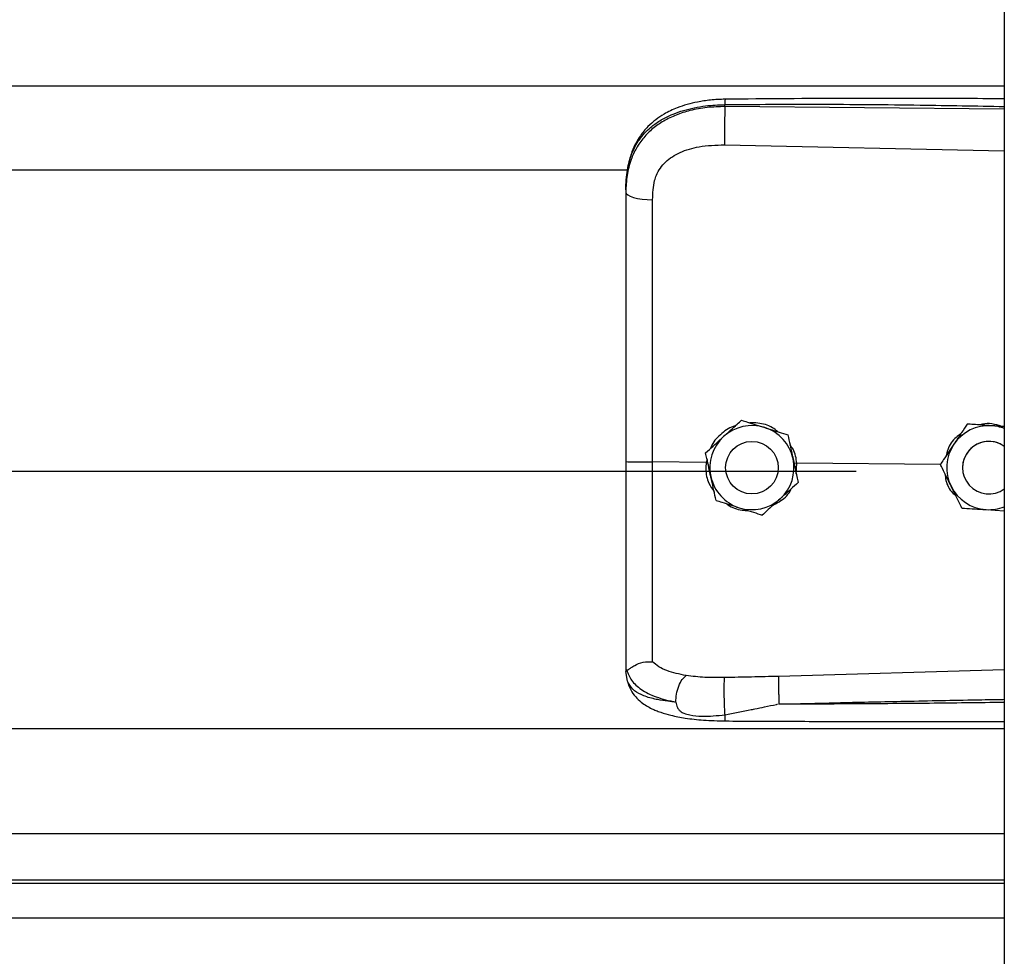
# Model space of a CAD drawing. Header units: inches. Extents: x 170 to 284, y 215 to 248.
# Tile 761 of 1056: x 230.996 to 231.196, y 223.769 to 223.959. Entities that reach past the tile are written whole.
import ezdxf

# ---------------------------------------------------------------- set-up
doc = ezdxf.new("R2010")
doc.units = ezdxf.units.IN
doc.header["$LTSCALE"] = 0.25
doc.header["$MEASUREMENT"] = 0
doc.layers.add('RH TOP OF HOOD', color=7, linetype='Continuous')

msp = doc.modelspace()

# ---------------------------------------------------------------- linework, layer by layer
at = {"layer": 'RH TOP OF HOOD'}
for p, q in [((231.1959333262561, 224.3332527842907), (231.195933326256, 220.1328032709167)), ((227.163613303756, 223.9459768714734), (231.1959333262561, 223.9459768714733)), ((231.1390860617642, 223.9417652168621), (231.1390860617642, 223.9421765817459)), ((231.195933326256, 223.9412285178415), (231.1390860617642, 223.9417652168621)), ((231.1389900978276, 223.9339763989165), (231.195933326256, 223.9327668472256)), ((227.2401614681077, 223.9289012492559), (231.119382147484, 223.9289012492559)), ((231.118890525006, 223.9248419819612), (231.118890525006, 223.92435366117)), ((231.142461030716, 223.8779100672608), (231.142461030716, 223.8779084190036)), ((231.1884045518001, 223.8771136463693), (231.1884045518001, 223.8771152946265)), ((231.1894534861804, 223.8770474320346), (231.1884045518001, 223.8771152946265)), ((231.1518791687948, 223.8749094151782), (231.1518791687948, 223.874907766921)), ((231.1351533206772, 223.8712540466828), (231.1351533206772, 223.8712523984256)), ((231.135447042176, 223.8699083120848), (231.1352617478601, 223.8693187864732)), ((231.1352617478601, 223.8693187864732), (231.1243481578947, 223.8694232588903)), ((231.1352617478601, 223.8693187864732), (231.1352639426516, 223.8693186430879)), ((231.1392212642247, 223.8682515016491), (231.1392212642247, 223.8682507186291)), ((231.1499216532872, 223.8682507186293), (231.1499216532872, 223.8682515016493)), ((231.1536994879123, 223.8691421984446), (231.1531514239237, 223.8690881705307)), ((231.1536023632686, 223.867024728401), (231.1536994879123, 223.8691421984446)), ((231.1536994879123, 223.8691421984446), (231.153701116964, 223.8691422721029)), ((231.1829331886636, 223.8688624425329), (231.153701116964, 223.8691422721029)), ((231.1829192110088, 223.8688907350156), (231.1829192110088, 223.8688923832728)), ((231.1874329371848, 223.8682515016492), (231.1874329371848, 223.8682507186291)), ((227.193781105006, 223.8675087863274), (231.165765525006, 223.8675087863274)), ((231.1539895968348, 223.8652527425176), (231.1539895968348, 223.8652510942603)), ((231.1922297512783, 223.8597090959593), (231.195933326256, 223.8594693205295)), ((231.118890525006, 223.8273005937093), (231.118890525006, 223.8267717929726)), ((231.1192302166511, 223.8247866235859), (231.118890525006, 223.8267717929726)), ((231.195933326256, 223.8270951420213), (231.1499976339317, 223.8257633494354)), ((227.163613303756, 223.815123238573), (231.1959333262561, 223.815123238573)), ((227.163613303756, 223.7937442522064), (231.1959333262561, 223.7937442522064)), ((231.1959333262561, 223.7842589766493), (227.163613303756, 223.7842589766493)), ((227.163613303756, 223.7836196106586), (231.1959333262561, 223.7836196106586)), ((227.163613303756, 223.7766014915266), (231.1959333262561, 223.7766014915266))]:
    msp.add_line(p, q, dxfattribs=at)
at = {"layer": 'RH TOP OF HOOD', "flags": 128}
msp.add_lwpolyline([(231.118890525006, 223.92435366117), (231.1189944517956, 223.9240579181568), (231.1193024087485, 223.9237730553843), (231.119803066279, 223.9235095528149), (231.1204780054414, 223.9232771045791), (231.121302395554, 223.9230842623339), (231.1222459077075, 223.9229381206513), (231.1232738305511, 223.9228440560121), (231.124348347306, 223.9228055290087)], dxfattribs=at)
at = {"layer": 'RH TOP OF HOOD'}
msp.add_circle((231.1445714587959, 223.8682507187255), 0.005350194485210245, dxfattribs=at)
for centre, radius, start, end in [((231.1445714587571, 223.8682515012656), 0.00856031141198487, 72.32793711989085, 132.3279357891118), ((231.1445714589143, 223.8682515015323), 0.008560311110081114, 12.32793744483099, 72.32793758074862), ((231.192783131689, 223.8682515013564), 0.008560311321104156, 86.29353550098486, 146.2935346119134), ((231.1927831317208, 223.8682515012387), 0.008560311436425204, 68.40767565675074, 86.2935357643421), ((231.1445714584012, 223.8682515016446), 0.008560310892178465, 132.3279357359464, 192.3279369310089), ((231.192783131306, 223.8682515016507), 0.008560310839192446, 146.2935348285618, 206.2935362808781), ((231.1927831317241, 223.8682515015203), 0.005350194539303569, 53.92810144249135, 179.9999986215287), ((231.1927831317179, 223.8682507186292), 0.00535019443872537, 53.92810057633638, 306.07189942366), ((231.1445714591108, 223.8682515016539), 0.008560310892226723, 312.3279357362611, 12.32793693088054), ((231.1445714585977, 223.8682515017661), 0.008560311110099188, 192.3279374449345, 252.327937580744), ((231.1927831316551, 223.8682515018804), 0.008560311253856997, 206.293536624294, 266.2935360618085), ((231.1445714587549, 223.8682515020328), 0.00856031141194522, 252.3279371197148, 312.3279357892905), ((231.1927831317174, 223.868251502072), 0.008560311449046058, 266.2935357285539, 291.5923243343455)]:
    msp.add_arc(centre, radius, start, end, dxfattribs=at)
for points, knots in [([(231.118890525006, 223.9248419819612), (231.118953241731, 223.9261984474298), (231.1190716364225, 223.9287591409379), (231.1200411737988, 223.9322501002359), (231.1213304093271, 223.934662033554), (231.1226942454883, 223.9363647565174), (231.1237772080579, 223.9374081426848), (231.1248361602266, 223.9382366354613), (231.1258256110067, 223.9388965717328), (231.1270599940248, 223.9395916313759), (231.1286540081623, 223.9403173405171), (231.1313177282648, 223.9412253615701), (231.1348528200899, 223.9419852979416), (231.1377593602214, 223.9421166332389), (231.1390860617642, 223.9421765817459)], [0, 0, 0, 0, 0.1307156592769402, 0.2467609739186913, 0.3577928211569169, 0.4170971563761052, 0.4791482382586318, 0.5177152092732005, 0.5590896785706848, 0.6032945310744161, 0.663348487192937, 0.7353692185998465, 0.8792082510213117, 1, 1, 1, 1]), ([(231.1390860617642, 223.9417652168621), (231.1378701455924, 223.9417319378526), (231.135438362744, 223.9416653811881), (231.1320975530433, 223.9410435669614), (231.1291397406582, 223.9401013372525), (231.1265971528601, 223.93888366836), (231.1243656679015, 223.9373382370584), (231.1224940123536, 223.9354970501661), (231.121013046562, 223.9333667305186), (231.1198374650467, 223.9307975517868), (231.1190446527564, 223.9277456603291), (231.1189419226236, 223.9254848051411), (231.118890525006, 223.92435366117)], [0, 0, 0, 0, 0.1111703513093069, 0.2223361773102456, 0.3162781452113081, 0.4102081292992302, 0.5024030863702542, 0.5945790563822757, 0.6845432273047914, 0.7745043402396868, 0.8871807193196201, 0.9999999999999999, 0.9999999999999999, 0.9999999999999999, 0.9999999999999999]), ([(231.1391046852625, 223.9432686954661), (231.1381060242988, 223.9432301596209), (231.1362142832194, 223.9431571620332), (231.1329052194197, 223.9426287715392), (231.1296777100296, 223.9417347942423), (231.126930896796, 223.9404305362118), (231.1249450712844, 223.9391078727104), (231.123303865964, 223.9376624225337), (231.1219887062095, 223.9360742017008), (231.1209135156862, 223.9343215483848), (231.1200562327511, 223.932411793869), (231.1193113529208, 223.929893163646), (231.1190959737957, 223.9279555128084), (231.1189769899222, 223.9268850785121)], [0, 0, 0, 0, 0.0977474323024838, 0.1851607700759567, 0.330612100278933, 0.436467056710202, 0.5083182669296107, 0.5850061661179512, 0.6719760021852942, 0.7307948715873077, 0.8036787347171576, 0.8915444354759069, 1, 1, 1, 1]), ([(231.1390860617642, 223.9417652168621), (231.1390643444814, 223.9411893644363), (231.1390192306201, 223.9399931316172), (231.1389782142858, 223.9377680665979), (231.1389649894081, 223.9355906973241), (231.1389819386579, 223.934500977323), (231.1389900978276, 223.9339763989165)], [0, 0, 0, 0, 0.2406941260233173, 0.4999999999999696, 0.7593058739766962, 1, 1, 1, 1]), ([(231.139104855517, 223.943252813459), (231.1391036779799, 223.9432568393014), (231.139099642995, 223.9432706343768), (231.1390944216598, 223.9431557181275), (231.1390878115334, 223.9428629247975), (231.1390867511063, 223.9424469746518), (231.1390860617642, 223.9421765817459)], [0, 0, 0, 0, 0.09787641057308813, 0.3353863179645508, 0.5679606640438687, 1, 1, 1, 1]), ([(231.1390860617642, 223.9421765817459), (231.1453919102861, 223.9422159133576), (231.1586309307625, 223.9422984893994), (231.1775805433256, 223.9421173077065), (231.1902210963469, 223.9418963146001), (231.195933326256, 223.9417964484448)], [0, 0, 0, 0, 0.3326703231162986, 0.6984356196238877, 1, 1, 1, 1]), ([(231.195933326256, 223.9433516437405), (231.1930341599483, 223.9433663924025), (231.1824062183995, 223.9434204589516), (231.1634627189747, 223.9434571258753), (231.1474194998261, 223.9433330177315), (231.1391046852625, 223.9432686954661)], [0, 0, 0, 0, 0.1530455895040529, 0.5610439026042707, 0.9999999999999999, 0.9999999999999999, 0.9999999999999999, 0.9999999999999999]), ([(231.1247739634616, 223.9267388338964), (231.1247739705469, 223.926738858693), (231.1248765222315, 223.9270977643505), (231.1253717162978, 223.9285039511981), (231.1269077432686, 223.9307066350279), (231.1299747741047, 223.9326098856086), (231.1340909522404, 223.9338215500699), (231.1372437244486, 223.9339212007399), (231.1389900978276, 223.9339763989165)], [0, 0, 0, 0, 4.497367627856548e-06, 0.06509473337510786, 0.261670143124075, 0.475310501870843, 0.7093656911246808, 1, 1, 1, 1]), ([(231.124348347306, 223.9228055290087), (231.1244183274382, 223.9241301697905), (231.1244883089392, 223.9254548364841), (231.1247739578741, 223.9267388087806), (231.1247739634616, 223.9267388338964)], [0, 0, 0, 0, 0.9999804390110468, 0.9999999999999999, 0.9999999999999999, 0.9999999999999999, 0.9999999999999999]), ([(231.118890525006, 223.92435366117), (231.118890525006, 223.9207234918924), (231.118890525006, 223.9134525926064), (231.118890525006, 223.9023718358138), (231.118890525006, 223.8911892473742), (231.118890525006, 223.8802205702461), (231.118890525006, 223.8729727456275), (231.118890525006, 223.8694929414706)], [0, 0, 0, 0, 0.2027568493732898, 0.4061035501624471, 0.6088604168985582, 0.8122072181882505, 1, 1, 1, 1]), ([(231.1243481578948, 223.8694232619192), (231.1243481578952, 223.8694232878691), (231.1243482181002, 223.8728096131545), (231.1243483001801, 223.8798563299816), (231.12434834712, 223.8905295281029), (231.1243483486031, 223.9014055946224), (231.1243483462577, 223.9121929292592), (231.1243483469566, 223.9192679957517), (231.124348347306, 223.9228055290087)], [0, 0, 0, 0, 1.439079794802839e-06, 0.1877923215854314, 0.3908439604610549, 0.59389561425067, 0.7969478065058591, 1, 1, 1, 1]), ([(231.1388071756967, 223.8745823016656), (231.1397477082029, 223.8754389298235), (231.1410021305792, 223.8765814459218), (231.1421690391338, 223.8776441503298), (231.142461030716, 223.8779100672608)], [0, 0, 0, 0, 0.7497733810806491, 1, 1, 1, 1]), ([(231.1388071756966, 223.8745801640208), (231.1397477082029, 223.8754368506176), (231.1410021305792, 223.8765794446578), (231.1421690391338, 223.8776424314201), (231.142461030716, 223.8779084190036)], [0, 0, 0, 0, 0.7497733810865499, 1, 1, 1, 1]), ([(231.142461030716, 223.8779100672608), (231.1428587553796, 223.8777833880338), (231.1443635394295, 223.8773040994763), (231.1459805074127, 223.8767889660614), (231.1471700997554, 223.8764099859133)], [0, 0, 0, 0, 0.264306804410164, 0.9999999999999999, 0.9999999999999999, 0.9999999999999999, 0.9999999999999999]), ([(231.142461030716, 223.8779084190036), (231.1428587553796, 223.8777816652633), (231.1443635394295, 223.8773020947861), (231.1459805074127, 223.876786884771), (231.1471700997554, 223.8764078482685)], [0, 0, 0, 0, 0.2643068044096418, 1, 1, 1, 1]), ([(231.1411817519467, 223.8767449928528), (231.1410465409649, 223.8767148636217), (231.1398947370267, 223.8764582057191), (231.1381374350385, 223.8749994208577), (231.136518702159, 223.8733897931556), (231.1361908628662, 223.8722814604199), (231.1361575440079, 223.8721688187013)], [0, 0, 0, 0, 0.05931474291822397, 0.5052766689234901, 0.9497204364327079, 1, 1, 1, 1]), ([(231.1498315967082, 223.8755619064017), (231.1494748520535, 223.8758519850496), (231.1483112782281, 223.8767981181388), (231.1462597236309, 223.877365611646), (231.1446901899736, 223.8773694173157), (231.1441542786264, 223.8773707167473)], [0, 0, 0, 0, 0.2255168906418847, 0.7355556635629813, 1, 1, 1, 1]), ([(231.1471700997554, 223.8764099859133), (231.1473564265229, 223.8763506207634), (231.1488137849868, 223.87588629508), (231.1504118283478, 223.8753770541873), (231.1517362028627, 223.8749549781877), (231.1518791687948, 223.8749094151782)], [0, 0, 0, 0, 0.1156468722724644, 0.90453427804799, 1, 1, 1, 1]), ([(231.1471700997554, 223.8764078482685), (231.1473564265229, 223.8763484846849), (231.1488137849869, 223.8758841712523), (231.1504118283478, 223.8753751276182), (231.1517362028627, 223.874953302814), (231.1518791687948, 223.874907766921)], [0, 0, 0, 0, 0.1156468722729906, 0.9045342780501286, 1, 1, 1, 1]), ([(231.1884045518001, 223.8771152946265), (231.1880247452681, 223.8765459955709), (231.1872561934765, 223.8753939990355), (231.1863200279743, 223.8739906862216), (231.1857840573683, 223.8731872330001), (231.1856618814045, 223.8730040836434)], [0, 0, 0, 0, 0.4299704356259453, 0.8700602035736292, 0.9999999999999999, 0.9999999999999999, 0.9999999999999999, 0.9999999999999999]), ([(231.1884045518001, 223.8771136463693), (231.1880247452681, 223.8765442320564), (231.1872561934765, 223.8753920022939), (231.1863200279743, 223.8739885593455), (231.1857840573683, 223.8731850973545), (231.1856618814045, 223.8730019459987)], [0, 0, 0, 0, 0.429970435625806, 0.8700602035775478, 0.9999999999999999, 0.9999999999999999, 0.9999999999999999, 0.9999999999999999]), ([(231.1933365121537, 223.8767939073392), (231.192066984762, 223.8768761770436), (231.1903737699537, 223.8769859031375), (231.1887986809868, 223.8770880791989), (231.1884045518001, 223.8771136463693)], [0, 0, 0, 0, 0.749773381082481, 1, 1, 1, 1]), ([(231.1954080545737, 223.8766617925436), (231.1947471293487, 223.8768618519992), (231.1934767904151, 223.8772463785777), (231.1919135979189, 223.8772712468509), (231.1911336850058, 223.8770091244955), (231.1909578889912, 223.8769500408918)], [0, 0, 0, 0, 0.4565421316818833, 0.8775020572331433, 0.9999999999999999, 0.9999999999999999, 0.9999999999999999, 0.9999999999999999]), ([(231.195933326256, 223.8766257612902), (231.1952903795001, 223.8766673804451), (231.1944315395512, 223.8767229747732), (231.1935564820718, 223.8767796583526), (231.1933365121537, 223.8767939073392)], [0, 0, 0, 0, 0.7486223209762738, 1, 1, 1, 1]), ([(231.1351533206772, 223.8712540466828), (231.1356593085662, 223.8717149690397), (231.1366831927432, 223.8726476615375), (231.1379303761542, 223.8737836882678), (231.1386444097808, 223.8744340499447), (231.1388071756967, 223.8745823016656)], [0, 0, 0, 0, 0.4299704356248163, 0.870060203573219, 0.9999999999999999, 0.9999999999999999, 0.9999999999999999, 0.9999999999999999]), ([(231.1351533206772, 223.8712523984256), (231.1356593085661, 223.8717132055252), (231.1366831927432, 223.872645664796), (231.1379303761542, 223.8737815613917), (231.1386444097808, 223.874431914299), (231.1388071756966, 223.8745801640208)], [0, 0, 0, 0, 0.4299704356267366, 0.8700602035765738, 1, 1, 1, 1]), ([(231.1518791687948, 223.8749094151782), (231.1520252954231, 223.8742408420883), (231.1523209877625, 223.872887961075), (231.1526811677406, 223.871239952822), (231.1528873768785, 223.8702964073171), (231.1529343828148, 223.8700813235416)], [0, 0, 0, 0, 0.4299704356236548, 0.870060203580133, 0.9999999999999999, 0.9999999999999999, 0.9999999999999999, 0.9999999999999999]), ([(231.1518791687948, 223.874907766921), (231.1520252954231, 223.8742390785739), (231.1523209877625, 223.8728859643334), (231.1526811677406, 223.8712378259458), (231.1528873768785, 223.8702942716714), (231.1529343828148, 223.8700791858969)], [0, 0, 0, 0, 0.4299704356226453, 0.8700602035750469, 0.9999999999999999, 0.9999999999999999, 0.9999999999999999, 0.9999999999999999]), ([(231.1870625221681, 223.8751036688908), (231.1867429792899, 223.8748856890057), (231.1855895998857, 223.8740988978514), (231.1844962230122, 223.8724982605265), (231.1841983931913, 223.8710935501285), (231.1841102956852, 223.8706780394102)], [0, 0, 0, 0, 0.2125142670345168, 0.7670631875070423, 1, 1, 1, 1]), ([(231.153701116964, 223.8691422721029), (231.1537011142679, 223.8691422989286), (231.1536030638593, 223.8701178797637), (231.153343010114, 223.8715100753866), (231.1525385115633, 223.8725994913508), (231.1523190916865, 223.8728966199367)], [0, 0, 0, 0, 1.999769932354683e-05, 0.7272642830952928, 1, 1, 1, 1]), ([(231.1856618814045, 223.8730040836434), (231.1849558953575, 223.8719457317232), (231.1840142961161, 223.870534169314), (231.1831383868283, 223.8692209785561), (231.1829192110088, 223.8688923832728)], [0, 0, 0, 0, 0.7497733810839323, 1, 1, 1, 1]), ([(231.1856618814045, 223.8730019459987), (231.1849558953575, 223.8719436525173), (231.184014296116, 223.8705321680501), (231.1831383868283, 223.8692192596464), (231.1829192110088, 223.8688907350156)], [0, 0, 0, 0, 0.7497733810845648, 1, 1, 1, 1]), ([(231.1362085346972, 223.8664238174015), (231.1359369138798, 223.8676667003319), (231.1355746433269, 223.8693243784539), (231.1352376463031, 223.8708665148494), (231.1351533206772, 223.8712523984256)], [0, 0, 0, 0, 0.7497733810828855, 0.9999999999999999, 0.9999999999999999, 0.9999999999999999, 0.9999999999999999]), ([(231.1529343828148, 223.8700813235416), (231.1532060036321, 223.8688384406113), (231.1535682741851, 223.8671807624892), (231.1539052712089, 223.8656386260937), (231.1539895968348, 223.8652527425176)], [0, 0, 0, 0, 0.7497733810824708, 1, 1, 1, 1]), ([(231.1529343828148, 223.8700791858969), (231.1532060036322, 223.8688363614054), (231.1535682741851, 223.8671787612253), (231.1539052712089, 223.865636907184), (231.1539895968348, 223.8652510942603)], [0, 0, 0, 0, 0.7497733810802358, 1, 1, 1, 1]), ([(231.118890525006, 223.8694929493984), (231.118890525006, 223.8664556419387), (231.118890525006, 223.8602802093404), (231.118890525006, 223.8514932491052), (231.118890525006, 223.8433266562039), (231.118890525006, 223.8367466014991), (231.118890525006, 223.8313619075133), (231.118890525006, 223.8286613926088), (231.118890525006, 223.8273005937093)], [0, 0, 0, 0, 0.1870908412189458, 0.3803918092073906, 0.5558755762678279, 0.7364481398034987, 0.8671952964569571, 1, 1, 1, 1]), ([(231.1243483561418, 223.8287326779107), (231.1243483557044, 223.8289953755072), (231.1243483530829, 223.8305698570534), (231.1243483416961, 223.8340012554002), (231.1243482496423, 223.8396025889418), (231.1243479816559, 223.8460424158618), (231.1243476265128, 223.8532684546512), (231.1243473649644, 223.8611432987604), (231.1243474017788, 223.8666712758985), (231.1243474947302, 223.8694232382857), (231.1243474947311, 223.8694232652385)], [0, 0, 0, 0, 0.03155846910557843, 0.1891461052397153, 0.3467338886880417, 0.50432776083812, 0.6619226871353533, 0.8309600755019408, 0.9999983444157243, 1, 1, 1, 1]), ([(231.1352639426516, 223.8693186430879), (231.1352301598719, 223.8688648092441), (231.1351234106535, 223.8674307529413), (231.1355400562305, 223.8652682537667), (231.1364915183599, 223.8639118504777), (231.1368779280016, 223.8633609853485)], [0, 0, 0, 0, 0.2156616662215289, 0.6814629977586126, 1, 1, 1, 1]), ([(231.1851085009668, 223.8644595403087), (231.185021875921, 223.8646348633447), (231.1843443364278, 223.8660061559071), (231.1836013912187, 223.8675099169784), (231.1829856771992, 223.868756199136), (231.1829192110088, 223.8688907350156)], [0, 0, 0, 0, 0.1156468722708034, 0.9045342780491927, 1, 1, 1, 1]), ([(231.1372637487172, 223.861595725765), (231.1371176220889, 223.8622642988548), (231.1368219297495, 223.8636171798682), (231.1364617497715, 223.8652651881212), (231.1362555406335, 223.8662087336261), (231.1362085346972, 223.8664238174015)], [0, 0, 0, 0, 0.4299704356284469, 0.8700602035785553, 0.9999999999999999, 0.9999999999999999, 0.9999999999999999, 0.9999999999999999]), ([(231.1838551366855, 223.866996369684), (231.1839036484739, 223.8665344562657), (231.1840502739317, 223.8651383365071), (231.1848959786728, 223.8635418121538), (231.185830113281, 223.8627333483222), (231.1860595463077, 223.8625347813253)], [0, 0, 0, 0, 0.2716700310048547, 0.8211147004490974, 0.9999999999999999, 0.9999999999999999, 0.9999999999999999, 0.9999999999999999]), ([(231.1489787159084, 223.8606869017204), (231.1494874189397, 223.8609489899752), (231.150893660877, 223.8616734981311), (231.1521341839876, 223.8629049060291), (231.1525134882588, 223.8638846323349), (231.1525265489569, 223.8639183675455)], [0, 0, 0, 0, 0.3536960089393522, 0.9777456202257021, 1, 1, 1, 1]), ([(231.1539895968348, 223.8652510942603), (231.1534836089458, 223.8647901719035), (231.1524597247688, 223.8638574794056), (231.1512125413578, 223.8627214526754), (231.1504985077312, 223.8620710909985), (231.1503357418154, 223.8619228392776)], [0, 0, 0, 0, 0.4299704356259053, 0.8700602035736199, 0.9999999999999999, 0.9999999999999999, 0.9999999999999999, 0.9999999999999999]), ([(231.1872977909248, 223.8600288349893), (231.1871128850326, 223.8604030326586), (231.1864132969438, 223.8618188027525), (231.1856615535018, 223.8633402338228), (231.1851085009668, 223.8644595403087)], [0, 0, 0, 0, 0.2643068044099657, 1, 1, 1, 1]), ([(231.1503357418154, 223.8619228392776), (231.149395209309, 223.8610662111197), (231.1481407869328, 223.8599236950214), (231.1469738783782, 223.8588609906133), (231.146681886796, 223.8585950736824)], [0, 0, 0, 0, 0.749773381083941, 0.9999999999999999, 0.9999999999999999, 0.9999999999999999, 0.9999999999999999]), ([(231.1372637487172, 223.861595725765), (231.1376614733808, 223.8614689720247), (231.1391662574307, 223.8609894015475), (231.1407832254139, 223.8604741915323), (231.1419728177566, 223.8600951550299)], [0, 0, 0, 0, 0.2643068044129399, 1, 1, 1, 1]), ([(231.1394223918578, 223.8609078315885), (231.1395017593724, 223.8608411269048), (231.1403748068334, 223.8601073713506), (231.1419449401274, 223.8596282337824), (231.1433794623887, 223.8595437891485), (231.1437770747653, 223.8595203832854)], [0, 0, 0, 0, 0.0674096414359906, 0.7415101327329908, 1, 1, 1, 1]), ([(231.1419728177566, 223.8600951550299), (231.1421591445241, 223.8600357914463), (231.143616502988, 223.8595714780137), (231.145214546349, 223.8590624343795), (231.1465389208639, 223.8586406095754), (231.146681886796, 223.8585950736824)], [0, 0, 0, 0, 0.1156468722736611, 0.9045342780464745, 0.9999999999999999, 0.9999999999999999, 0.9999999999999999, 0.9999999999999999]), ([(231.1872977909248, 223.8600288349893), (231.187980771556, 223.8599845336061), (231.1893628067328, 223.8598948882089), (231.1910462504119, 223.8597857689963), (231.192010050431, 223.8597233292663), (231.1922297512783, 223.8597090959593)], [0, 0, 0, 0, 0.4299704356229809, 0.8700602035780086, 1, 1, 1, 1]), ([(231.1190875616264, 223.8270502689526), (231.1191366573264, 223.8270417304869), (231.1192374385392, 223.8270242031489), (231.1195291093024, 223.8272104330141), (231.1199945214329, 223.8275412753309), (231.1208707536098, 223.8281213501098), (231.1223499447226, 223.8287394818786), (231.1236907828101, 223.8287355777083), (231.124348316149, 223.828733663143)], [0, 0, 0, 0, 0.1136768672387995, 0.2333502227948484, 0.3620694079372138, 0.5019163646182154, 0.7557448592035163, 1, 1, 1, 1]), ([(231.1311825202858, 223.8259086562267), (231.1298089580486, 223.8261965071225), (231.1277245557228, 223.8266333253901), (231.1255487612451, 223.8276740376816), (231.1247497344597, 223.8283793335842), (231.1243483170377, 223.8287336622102)], [0, 0, 0, 0, 0.4901989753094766, 0.743884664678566, 1, 1, 1, 1]), ([(231.118890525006, 223.8273005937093), (231.1188905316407, 223.8272993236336), (231.118890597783, 223.8272866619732), (231.1188977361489, 223.827182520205), (231.1189961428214, 223.8271041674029), (231.1190838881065, 223.8270343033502)], [0, 0, 0, 0, 0.01193493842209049, 0.1189819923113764, 1, 1, 1, 1]), ([(231.1190833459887, 223.8270500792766), (231.1193589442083, 223.8263280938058), (231.1199250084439, 223.8248451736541), (231.121977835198, 223.8230118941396), (231.1249660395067, 223.8214538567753), (231.1276931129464, 223.820830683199), (231.1290929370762, 223.8205108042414)], [0, 0, 0, 0, 0.2305257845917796, 0.4734878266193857, 0.7297379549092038, 1, 1, 1, 1]), ([(231.1290929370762, 223.8205108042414), (231.1291179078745, 223.8210410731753), (231.1291697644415, 223.8221422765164), (231.1296456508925, 223.8238041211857), (231.1303497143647, 223.8251903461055), (231.130911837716, 223.8256751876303), (231.1311825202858, 223.8259086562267)], [0, 0, 0, 0, 0.2407679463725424, 0.5000000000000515, 0.7592320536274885, 1, 1, 1, 1]), ([(231.1390119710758, 223.8255012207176), (231.1376599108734, 223.8254939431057), (231.134957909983, 223.8254793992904), (231.1324512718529, 223.8257638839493), (231.1311989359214, 223.8259060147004)], [0, 0, 0, 0, 0.5003922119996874, 1, 1, 1, 1]), ([(231.1499976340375, 223.8257633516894), (231.1481664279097, 223.8257153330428), (231.1445038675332, 223.8256192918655), (231.1408426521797, 223.8255405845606), (231.1390119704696, 223.8255012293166)], [0, 0, 0, 0, 0.4999797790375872, 1, 1, 1, 1]), ([(231.1499974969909, 223.8257633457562), (231.1499900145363, 223.8255245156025), (231.1499785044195, 223.8251571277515), (231.1499797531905, 223.8242952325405), (231.1499871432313, 223.8235204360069), (231.1500015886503, 223.8226599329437), (231.1500273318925, 223.8215004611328), (231.1500550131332, 223.8206570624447), (231.1500730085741, 223.8201087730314)], [0, 0, 0, 0, 0.2394508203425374, 0.3683426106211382, 0.4999696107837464, 0.6316010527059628, 0.7605056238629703, 0.9999999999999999, 0.9999999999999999, 0.9999999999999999, 0.9999999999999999]), ([(231.1290918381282, 223.8205090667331), (231.1285455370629, 223.8205661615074), (231.1272405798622, 223.8207025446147), (231.1258418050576, 223.8209306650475), (231.1248868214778, 223.8211245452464), (231.1236534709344, 223.8214023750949), (231.1219671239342, 223.8219685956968), (231.1201473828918, 223.8230940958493), (231.1195418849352, 223.8242114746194), (231.1192302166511, 223.8247866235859)], [0, 0, 0, 0, 0.1091879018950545, 0.2608187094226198, 0.3077983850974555, 0.3355235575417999, 0.5627886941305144, 0.7749539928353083, 0.9999999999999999, 0.9999999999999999, 0.9999999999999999, 0.9999999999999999]), ([(231.1192471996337, 223.8247405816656), (231.1194361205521, 223.8241536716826), (231.1197908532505, 223.8230516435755), (231.1208039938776, 223.821633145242), (231.1219330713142, 223.8205571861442), (231.123080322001, 223.8197603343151), (231.1241275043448, 223.8192039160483), (231.1250704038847, 223.8187917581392), (231.1263158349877, 223.8183253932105), (231.1282607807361, 223.8177648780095), (231.1311398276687, 223.8172033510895), (231.13487347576, 223.8167810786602), (231.1376548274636, 223.8167136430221), (231.1391430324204, 223.816677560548)], [0, 0, 0, 0, 0.098431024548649, 0.1848217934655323, 0.2573083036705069, 0.3158871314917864, 0.3722739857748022, 0.4121400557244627, 0.4615923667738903, 0.5575876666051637, 0.6828759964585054, 0.8303179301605, 1, 1, 1, 1]), ([(231.1390973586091, 223.81793073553), (231.139081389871, 223.8181713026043), (231.13904770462, 223.8186787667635), (231.1390028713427, 223.8196888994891), (231.1389658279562, 223.8208763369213), (231.138943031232, 223.8221482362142), (231.138937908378, 223.8233517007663), (231.138950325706, 223.824347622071), (231.1389754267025, 223.8250869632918), (231.1390002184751, 223.8253679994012), (231.1390119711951, 223.8255012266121)], [0, 0, 0, 0, 0.1098512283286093, 0.2317256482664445, 0.3631776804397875, 0.500000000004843, 0.63682231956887, 0.7682743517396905, 0.8901487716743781, 1, 1, 1, 1]), ([(231.1290920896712, 223.8205058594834), (231.1291666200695, 223.8201355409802), (231.1292705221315, 223.819619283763), (231.1296422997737, 223.8190219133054), (231.1300629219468, 223.8185890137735), (231.130866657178, 223.8181444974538), (231.132343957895, 223.8177829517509), (231.1351048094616, 223.8175428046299), (231.1375015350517, 223.8177756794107), (231.1390973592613, 223.8179307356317)], [0, 0, 0, 0, 0.100126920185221, 0.1395859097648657, 0.1897135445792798, 0.2582342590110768, 0.3697357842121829, 0.5803479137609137, 1, 1, 1, 1]), ([(231.1390973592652, 223.8179307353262), (231.1408767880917, 223.8182776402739), (231.1426643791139, 223.8186261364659), (231.1444823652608, 223.8189934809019), (231.1445533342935, 223.8190078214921), (231.1447884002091, 223.8190552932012), (231.1456566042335, 223.8192317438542), (231.1472969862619, 223.8195469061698), (231.1488296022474, 223.819910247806), (231.1497286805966, 223.8200701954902), (231.1498057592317, 223.8200839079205)], [0, 0, 0, 0, 0.5022751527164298, 0.5045790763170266, 0.5086566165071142, 0.5221306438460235, 0.5703313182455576, 0.7514263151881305, 0.9786895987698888, 1, 1, 1, 1]), ([(231.1500732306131, 223.8201064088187), (231.1539732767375, 223.8202056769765), (231.1622433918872, 223.8204161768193), (231.1753553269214, 223.8206983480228), (231.1863032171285, 223.8209109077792), (231.1933193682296, 223.8210389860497), (231.1954943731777, 223.8210770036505), (231.195933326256, 223.8210846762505)], [0, 0, 0, 0, 0.2551597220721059, 0.5410705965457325, 0.8577348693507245, 0.9712884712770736, 1, 1, 1, 1]), ([(231.195933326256, 223.8204396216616), (231.1933356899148, 223.820407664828), (231.1882696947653, 223.8203453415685), (231.1807055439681, 223.820264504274), (231.1730533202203, 223.8201952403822), (231.16529531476, 223.8201436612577), (231.1575727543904, 223.8201106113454), (231.1525358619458, 223.8201077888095), (231.150073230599, 223.8201064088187)], [0, 0, 0, 0, 0.1699411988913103, 0.3314248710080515, 0.4948424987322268, 0.6705311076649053, 0.838916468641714, 1, 1, 1, 1]), ([(231.1391431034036, 223.8166994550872), (231.1391424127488, 223.8166925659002), (231.1391358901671, 223.816627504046), (231.13912498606, 223.816817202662), (231.1391108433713, 223.8171440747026), (231.1391021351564, 223.8175766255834), (231.1390982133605, 223.8178674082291), (231.1390973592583, 223.8179307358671)], [0, 0, 0, 0, 0.03436729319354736, 0.324566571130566, 0.6210149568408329, 0.9174633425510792, 1, 1, 1, 1]), ([(231.1391430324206, 223.8166775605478), (231.1433382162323, 223.8166559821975), (231.152313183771, 223.8166098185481), (231.1666555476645, 223.8165682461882), (231.1813905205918, 223.8165440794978), (231.1913453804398, 223.8165405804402), (231.195933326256, 223.8165389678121)], [0, 0, 0, 0, 0.2216322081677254, 0.4741489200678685, 0.7576483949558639, 1, 1, 1, 1])]:
    msp.add_open_spline(points, degree=3, knots=knots, dxfattribs=at)
msp.add_open_spline([(231.1188905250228, 223.8694929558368), (231.1189716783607, 223.8694840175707), (231.1191339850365, 223.8694661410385), (231.1203867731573, 223.8694434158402), (231.122184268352, 223.869427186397), (231.1236264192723, 223.8694245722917), (231.1243474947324, 223.869423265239)], degree=3, dxfattribs=at)

doc.saveas('drawing.dxf')
